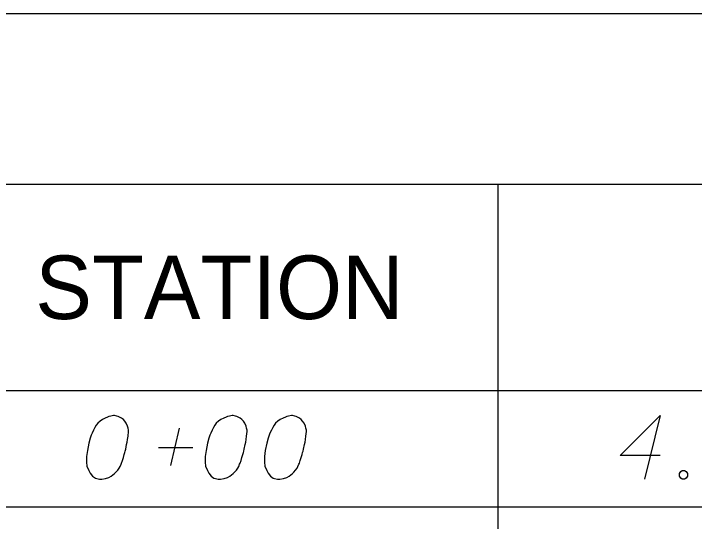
# Model space of a CAD drawing. Extents: x 2074207 to 2076812, y 516372 to 523312.
# Drawn here: x 2076345.6 to 2076397, y 518841.5 to 518879.8 of the extents above; entities that cross this region are included whole.
import ezdxf

# ---------------------------------------------------------------- set-up
doc = ezdxf.new("R2010")
doc.units = 0
for name, color, linetype in [('Prop DirtTable_ Soil Test Results - Outline (Major)', 7, 'Continuous'), ('Prop DirtTable_ Soil Test Results - Outline (Minor)', 7, 'Continuous'), ('Prop DirtTable_ Soil Test Results - Tx (Header - Small)', 7, 'Continuous'), ('Prop DirtTable_ Soil Test Results - Tx (Sample Data)', 7, 'Continuous')]:
    doc.layers.add(name, color=color, linetype=linetype)

msp = doc.modelspace()

# ---------------------------------------------------------------- linework, layer by layer
at = {"layer": 'Prop DirtTable_ Soil Test Results - Outline (Major)'}
for p, q in [((2076260.609, 518879.828), (2076811.903, 518879.828)), ((2076260.609, 518851.343), (2076811.903, 518851.343)), ((2076260.609, 518851.343), (2076811.903, 518851.343))]:
    msp.add_line(p, q, dxfattribs=at)
at = {"layer": 'Prop DirtTable_ Soil Test Results - Outline (Minor)'}
for p, q in [((2076260.609, 518866.943), (2076811.903, 518866.943)), ((2076382.2, 518866.943), (2076382.2, 518842.543)), ((2076260.609, 518842.543), (2076811.903, 518842.543)), ((2076260.609, 518842.543), (2076811.903, 518842.543)), ((2076382.2, 518842.543), (2076382.2, 518833.743))]:
    msp.add_line(p, q, dxfattribs=at)
at = {"layer": 'Prop DirtTable_ Soil Test Results - Tx (Sample Data)'}
for points in [[(2076353.232, 518849.45), (2076353.162, 518849.45), (2076352.95, 518849.412), (2076352.809, 518849.374), (2076352.703, 518849.336), (2076352.527, 518849.261), (2076352.315, 518849.147), (2076352.139, 518849.034), (2076351.962, 518848.883), (2076351.856, 518848.732), (2076351.751, 518848.543), (2076351.645, 518848.354), (2076351.539, 518848.127), (2076351.468, 518847.976), (2076351.398, 518847.749), (2076351.292, 518847.371), (2076351.186, 518846.804), (2076351.116, 518846.35), (2076351.116, 518845.935), (2076351.151, 518845.632), (2076351.292, 518845.292), (2076351.398, 518845.103), (2076351.574, 518844.876), (2076351.786, 518844.725), (2076351.892, 518844.687), (2076352.103, 518844.65), (2076352.28, 518844.65), (2076352.562, 518844.687), (2076352.809, 518844.763), (2076352.985, 518844.876), (2076353.232, 518845.065), (2076353.338, 518845.179), (2076353.479, 518845.33), (2076353.585, 518845.481), (2076353.655, 518845.595), (2076353.726, 518845.783), (2076353.761, 518845.859), (2076353.832, 518846.048), (2076353.902, 518846.275), (2076353.973, 518846.502), (2076354.008, 518846.653), (2076354.043, 518846.766), (2076354.079, 518846.917), (2076354.149, 518847.258), (2076354.185, 518847.446), (2076354.22, 518847.635), (2076354.255, 518847.9), (2076354.29, 518848.24), (2076354.29, 518848.354), (2076354.255, 518848.505), (2076354.22, 518848.656), (2076354.114, 518848.883), (2076354.008, 518849.034), (2076353.902, 518849.147), (2076353.761, 518849.261), (2076353.62, 518849.336), (2076353.514, 518849.374), (2076353.409, 518849.412), (2076353.232, 518849.45)], [(2076362.192, 518849.45), (2076362.122, 518849.45), (2076361.91, 518849.412), (2076361.769, 518849.374), (2076361.663, 518849.336), (2076361.487, 518849.261), (2076361.275, 518849.147), (2076361.099, 518849.034), (2076360.922, 518848.883), (2076360.816, 518848.732), (2076360.711, 518848.543), (2076360.605, 518848.354), (2076360.499, 518848.127), (2076360.428, 518847.976), (2076360.358, 518847.749), (2076360.252, 518847.371), (2076360.146, 518846.804), (2076360.076, 518846.35), (2076360.076, 518845.935), (2076360.111, 518845.632), (2076360.252, 518845.292), (2076360.358, 518845.103), (2076360.534, 518844.876), (2076360.746, 518844.725), (2076360.852, 518844.687), (2076361.063, 518844.65), (2076361.24, 518844.65), (2076361.522, 518844.687), (2076361.769, 518844.763), (2076361.945, 518844.876), (2076362.192, 518845.065), (2076362.298, 518845.179), (2076362.439, 518845.33), (2076362.545, 518845.481), (2076362.615, 518845.595), (2076362.686, 518845.783), (2076362.721, 518845.859), (2076362.792, 518846.048), (2076362.862, 518846.275), (2076362.933, 518846.502), (2076362.968, 518846.653), (2076363.003, 518846.766), (2076363.039, 518846.917), (2076363.109, 518847.258), (2076363.145, 518847.446), (2076363.18, 518847.635), (2076363.215, 518847.9), (2076363.25, 518848.24), (2076363.25, 518848.354), (2076363.215, 518848.505), (2076363.18, 518848.656), (2076363.074, 518848.883), (2076362.968, 518849.034), (2076362.862, 518849.147), (2076362.721, 518849.261), (2076362.58, 518849.336), (2076362.474, 518849.374), (2076362.369, 518849.412), (2076362.192, 518849.45)], [(2076366.672, 518849.45), (2076366.602, 518849.45), (2076366.39, 518849.412), (2076366.249, 518849.374), (2076366.143, 518849.336), (2076365.967, 518849.261), (2076365.755, 518849.147), (2076365.579, 518849.034), (2076365.402, 518848.883), (2076365.296, 518848.732), (2076365.191, 518848.543), (2076365.085, 518848.354), (2076364.979, 518848.127), (2076364.908, 518847.976), (2076364.838, 518847.749), (2076364.732, 518847.371), (2076364.626, 518846.804), (2076364.556, 518846.35), (2076364.556, 518845.935), (2076364.591, 518845.632), (2076364.732, 518845.292), (2076364.838, 518845.103), (2076365.014, 518844.876), (2076365.226, 518844.725), (2076365.332, 518844.687), (2076365.543, 518844.65), (2076365.72, 518844.65), (2076366.002, 518844.687), (2076366.249, 518844.763), (2076366.425, 518844.876), (2076366.672, 518845.065), (2076366.778, 518845.179), (2076366.919, 518845.33), (2076367.025, 518845.481), (2076367.095, 518845.595), (2076367.166, 518845.783), (2076367.201, 518845.859), (2076367.272, 518846.048), (2076367.342, 518846.275), (2076367.413, 518846.502), (2076367.448, 518846.653), (2076367.483, 518846.766), (2076367.519, 518846.917), (2076367.589, 518847.258), (2076367.625, 518847.446), (2076367.66, 518847.635), (2076367.695, 518847.9), (2076367.73, 518848.24), (2076367.73, 518848.354), (2076367.695, 518848.505), (2076367.66, 518848.656), (2076367.554, 518848.883), (2076367.448, 518849.034), (2076367.342, 518849.147), (2076367.201, 518849.261), (2076367.06, 518849.336), (2076366.954, 518849.374), (2076366.849, 518849.412), (2076366.672, 518849.45)], [(2076394.469, 518846.426), (2076391.436, 518846.426), (2076394.469, 518849.45), (2076393.27, 518844.65)], [(2076357.5, 518845.67), (2076358.135, 518848.505)], [(2076356.548, 518847.031), (2076359.158, 518847.031)], [(2076396.127, 518845.292), (2076396.304, 518845.292), (2076396.409, 518845.217), (2076396.515, 518845.065), (2076396.515, 518844.876), (2076396.409, 518844.725), (2076396.304, 518844.65), (2076396.127, 518844.65), (2076396.021, 518844.725), (2076395.916, 518844.876), (2076395.916, 518845.065), (2076396.021, 518845.217), (2076396.127, 518845.292)]]:
    msp.add_lwpolyline(points, dxfattribs=at)

# ---------------------------------------------------------------- texts
at = {"layer": 'Prop DirtTable_ Soil Test Results - Tx (Header - Small)'}
msp.add_text('STATION', height=4.8, dxfattribs=at).set_placement((2076347.248, 518856.743))

doc.saveas('drawing.dxf')
